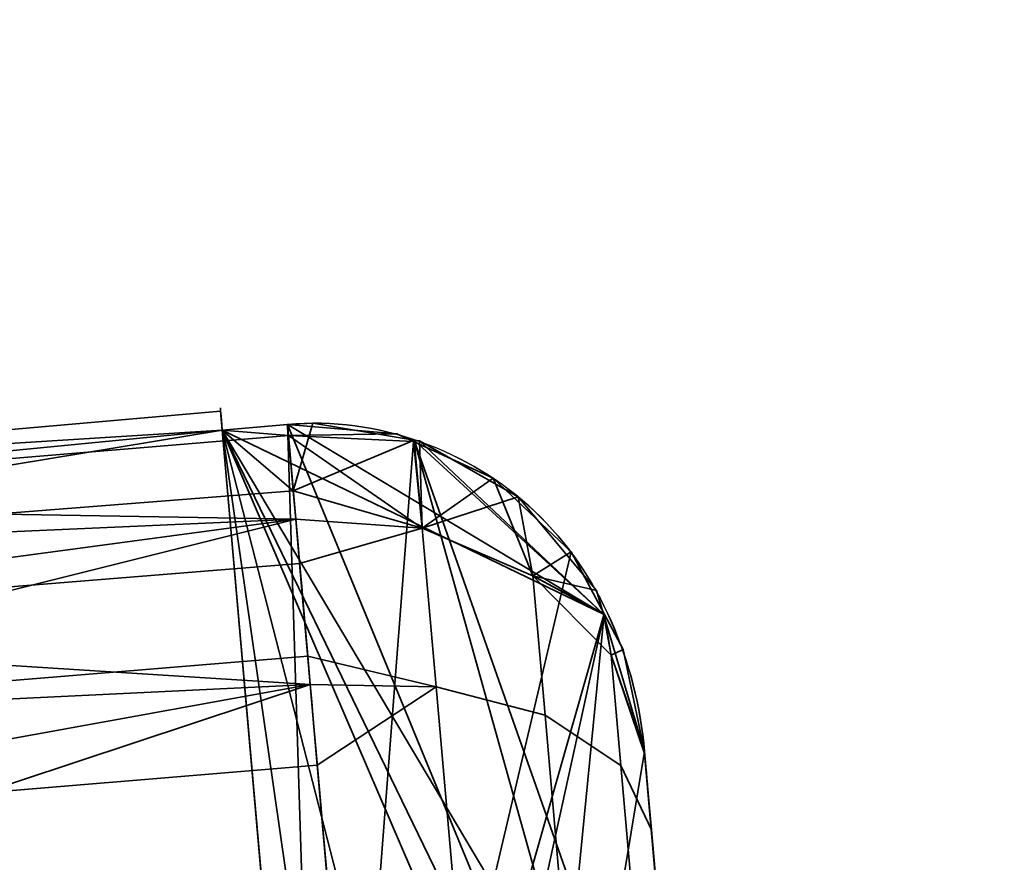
# Model space of a CAD drawing. Header units: millimetres. Extents: x -603 to 3703, y -115 to 193.
# Tile 352 of 656: x 416.52 to 424.05, y -16.01 to -9.57. Entities that reach past the tile are written whole.
import ezdxf

# ---------------------------------------------------------------- set-up
doc = ezdxf.new("R2010")
doc.units = ezdxf.units.MM
doc.layers.add('151', color=7, linetype='Continuous', true_color=0xffffff)

# ---------------------------------------------------------------- blocks, each defined once
blk = doc.blocks.new('UG_SURFACE_001')
at = {"layer": '151', "color": 252, "linetype": 'Continuous', "lineweight": 35}
for points in [[(603, -18, 2212.25), (603, 174.4, 2212.25), (-603, 174.4, 2212.25), (-603, -18, 2212.25)], [(-453, -18, 2062.2499), (-453, 174.4, 2062.2499), (453, 174.4, 2062.2499), (453, -18, 2062.2499)]]:
    blk.add_3dface(points, dxfattribs=at)
blk = doc.blocks.new('UG_SURFACE_180')
at = {"layer": '151', "color": 35, "linetype": 'Continuous', "lineweight": 35}
for points in [[(412.1833, -13.0793, 140.5139), (418.0608, -12.5651, 140.5139), (418.0735, -12.7102, 139.75)], [(418.0735, -12.7102, 142.25), (418.0608, -12.5651, 140.5139), (412.1833, -13.0793, 140.5139)], [(412.1833, -13.0793, 1871.514), (418.0608, -12.5651, 1871.514), (418.0735, -12.7102, 1870.75)], [(418.0735, -12.7102, 1873.25), (418.0608, -12.5651, 1871.514), (412.1833, -13.0793, 1871.514)], [(412.1833, -13.0793, 1294.5139), (418.0608, -12.5651, 1294.5139), (418.0735, -12.7102, 1293.75)], [(418.0735, -12.7102, 1296.25), (418.0608, -12.5651, 1294.5139), (412.1833, -13.0793, 1294.5139)], [(412.1833, -13.0793, 717.5139), (418.0608, -12.5651, 717.5139), (418.0735, -12.7102, 716.75)], [(418.0735, -12.7102, 719.25), (418.0608, -12.5651, 717.5139), (412.1833, -13.0793, 717.5139)], [(418.0608, -12.5651, 140.5139), (418.0735, -12.7102, 142.25), (418.8542, -21.6338, 142.25), (418.8669, -21.779, 140.5139)], [(418.8669, -21.779, 140.5139), (418.8542, -21.6338, 139.75), (418.0735, -12.7102, 139.75), (418.0608, -12.5651, 140.5139)], [(418.0608, -12.5651, 1871.514), (418.0735, -12.7102, 1873.25), (418.8542, -21.6338, 1873.25), (418.8669, -21.779, 1871.514)], [(418.8669, -21.779, 1871.514), (418.8542, -21.6338, 1870.75), (418.0735, -12.7102, 1870.75), (418.0608, -12.5651, 1871.514)], [(418.0608, -12.5651, 1294.5139), (418.0735, -12.7102, 1296.25), (418.8542, -21.6338, 1296.25), (418.8669, -21.779, 1294.5139)], [(418.8669, -21.779, 1294.5139), (418.8542, -21.6338, 1293.75), (418.0735, -12.7102, 1293.75), (418.0608, -12.5651, 1294.5139)], [(418.0608, -12.5651, 717.5139), (418.0735, -12.7102, 719.25), (418.8542, -21.6338, 719.25), (418.8669, -21.779, 717.5139)], [(418.8669, -21.779, 717.5139), (418.8542, -21.6338, 716.75), (418.0735, -12.7102, 716.75), (418.0608, -12.5651, 717.5139)], [(412.1833, -13.0793, 140.5139), (412.2009, -13.2807, 142.4369), (418.0735, -12.7102, 142.25)], [(418.0735, -12.7102, 139.75), (412.2353, -13.6745, 138.675), (412.1833, -13.0793, 140.5139)], [(412.1833, -13.0793, 1871.514), (412.2009, -13.2807, 1873.4369), (418.0735, -12.7102, 1873.25)], [(418.0735, -12.7102, 1870.75), (412.2353, -13.6745, 1869.675), (412.1833, -13.0793, 1871.514)], [(412.1833, -13.0793, 1294.5139), (412.2009, -13.2807, 1296.4369), (418.0735, -12.7102, 1296.25)], [(418.0735, -12.7102, 1293.75), (412.2353, -13.6745, 1292.675), (412.1833, -13.0793, 1294.5139)], [(412.1833, -13.0793, 717.5139), (412.2009, -13.2807, 719.4369), (418.0735, -12.7102, 719.25)], [(418.0735, -12.7102, 716.75), (412.2353, -13.6745, 715.675), (412.1833, -13.0793, 717.5139)], [(418.0735, -12.7102, 142.25), (412.2009, -13.2807, 142.4369), (418.5789, -12.7506, 142.4234)], [(418.0735, -12.7102, 1873.25), (412.2009, -13.2807, 1873.4369), (418.5789, -12.7506, 1873.4235)], [(418.0735, -12.7102, 1296.25), (412.2009, -13.2807, 1296.4369), (418.5789, -12.7506, 1296.4234)], [(418.0735, -12.7102, 719.25), (412.2009, -13.2807, 719.4369), (418.5789, -12.7506, 719.4234)], [(418.6159, -13.1734, 138.7026), (412.2353, -13.6745, 138.675), (418.0735, -12.7102, 139.75)], [(418.6159, -13.1734, 1869.7026), (412.2353, -13.6745, 1869.675), (418.0735, -12.7102, 1870.75)], [(418.6159, -13.1734, 1292.7027), (412.2353, -13.6745, 1292.675), (418.0735, -12.7102, 1293.75)], [(418.6159, -13.1734, 715.7026), (412.2353, -13.6745, 715.675), (418.0735, -12.7102, 716.75)], [(418.5789, -12.7506, 142.4234), (418.5716, -12.6666, 142.25), (418.0735, -12.7102, 142.25)], [(418.0735, -12.7102, 139.75), (418.5716, -12.6666, 139.75), (418.6159, -13.1734, 138.7026)], [(418.5716, -12.6666, 139.75), (418.0735, -12.7102, 139.75), (421.4839, -19.7427, 139.75)], [(418.8542, -21.6338, 142.25), (418.0735, -12.7102, 142.25), (418.5716, -12.6666, 142.25)], [(418.5789, -12.7506, 1873.4235), (418.5716, -12.6666, 1873.25), (418.0735, -12.7102, 1873.25)], [(418.0735, -12.7102, 1870.75), (418.5716, -12.6666, 1870.75), (418.6159, -13.1734, 1869.7026)], [(418.5716, -12.6666, 1870.75), (418.0735, -12.7102, 1870.75), (420.9869, -14.1183, 1870.75)], [(418.8542, -21.6338, 1873.25), (418.0735, -12.7102, 1873.25), (418.5716, -12.6666, 1873.25)], [(418.5789, -12.7506, 1296.4234), (418.5716, -12.6666, 1296.25), (418.0735, -12.7102, 1296.25)], [(418.0735, -12.7102, 1293.75), (418.5716, -12.6666, 1293.75), (418.6159, -13.1734, 1292.7027)], [(418.5716, -12.6666, 1293.75), (418.0735, -12.7102, 1293.75), (420.9869, -14.1183, 1293.75)], [(418.8542, -21.6338, 1296.25), (418.0735, -12.7102, 1296.25), (418.5716, -12.6666, 1296.25)], [(418.5789, -12.7506, 719.4234), (418.5716, -12.6666, 719.25), (418.0735, -12.7102, 719.25)], [(418.0735, -12.7102, 716.75), (418.5716, -12.6666, 716.75), (418.6159, -13.1734, 715.7026)], [(418.5716, -12.6666, 716.75), (418.0735, -12.7102, 716.75), (420.9869, -14.1183, 716.75)], [(418.8542, -21.6338, 719.25), (418.0735, -12.7102, 719.25), (418.5716, -12.6666, 719.25)], [(418.0735, -12.7102, 139.75), (420.2779, -21.2932, 139.75), (420.829, -20.9134, 139.75), (421.3169, -20.254, 139.75)], [(418.0735, -12.7102, 139.75), (418.8542, -21.6338, 139.75), (419.3523, -21.5902, 139.75)], [(419.3523, -21.5902, 139.75), (420.162, -21.3731, 139.75), (420.2779, -21.2932, 139.75), (418.0735, -12.7102, 139.75)], [(421.3169, -20.254, 139.75), (421.4839, -19.7427, 139.75), (418.0735, -12.7102, 139.75)], [(418.0735, -12.7102, 1870.75), (421.4839, -19.7427, 1870.75), (421.5796, -19.4497, 1870.75), (421.6049, -18.6532, 1870.75)], [(418.0735, -12.7102, 1870.75), (420.2779, -21.2932, 1870.75), (420.829, -20.9134, 1870.75), (421.3169, -20.254, 1870.75)], [(421.3169, -20.254, 1870.75), (421.4839, -19.7427, 1870.75), (418.0735, -12.7102, 1870.75)], [(418.0735, -12.7102, 1870.75), (418.8542, -21.6338, 1870.75), (419.3523, -21.5902, 1870.75)], [(419.3523, -21.5902, 1870.75), (420.162, -21.3731, 1870.75), (420.2779, -21.2932, 1870.75), (418.0735, -12.7102, 1870.75)], [(421.6049, -18.6532, 1870.75), (421.3, -15.1679, 1870.75), (420.9869, -14.1183, 1870.75), (418.0735, -12.7102, 1870.75)], [(418.0735, -12.7102, 1293.75), (421.4839, -19.7427, 1293.75), (421.5796, -19.4497, 1293.75), (421.6049, -18.6532, 1293.75)], [(418.0735, -12.7102, 1293.75), (420.2779, -21.2932, 1293.75), (420.829, -20.9134, 1293.75), (421.3169, -20.254, 1293.75)], [(421.3169, -20.254, 1293.75), (421.4839, -19.7427, 1293.75), (418.0735, -12.7102, 1293.75)], [(418.0735, -12.7102, 1293.75), (418.8542, -21.6338, 1293.75), (419.3523, -21.5902, 1293.75)], [(419.3523, -21.5902, 1293.75), (420.162, -21.3731, 1293.75), (420.2779, -21.2932, 1293.75), (418.0735, -12.7102, 1293.75)], [(421.6049, -18.6532, 1293.75), (421.3, -15.1679, 1293.75), (420.9869, -14.1183, 1293.75), (418.0735, -12.7102, 1293.75)], [(418.0735, -12.7102, 716.75), (421.4839, -19.7427, 716.75), (421.5796, -19.4497, 716.75), (421.6049, -18.6532, 716.75)], [(418.0735, -12.7102, 716.75), (420.2779, -21.2932, 716.75), (420.829, -20.9134, 716.75), (421.3169, -20.254, 716.75)], [(418.0735, -12.7102, 716.75), (418.8542, -21.6338, 716.75), (419.3523, -21.5902, 716.75)], [(421.6049, -18.6532, 716.75), (421.3, -15.1679, 716.75), (420.9869, -14.1183, 716.75), (418.0735, -12.7102, 716.75)], [(419.3523, -21.5902, 716.75), (420.162, -21.3731, 716.75), (420.2779, -21.2932, 716.75), (418.0735, -12.7102, 716.75)], [(421.3169, -20.254, 716.75), (421.4839, -19.7427, 716.75), (418.0735, -12.7102, 716.75)], [(421.4839, -19.7427, 139.75), (419.5409, -12.7869, 139.75), (418.7651, -12.6575, 139.75), (418.5716, -12.6666, 139.75)], [(418.6159, -13.1734, 138.7026), (418.5716, -12.6666, 139.75), (418.7651, -12.6575, 139.75)], [(420.9869, -14.1183, 1870.75), (419.5409, -12.7869, 1870.75), (418.7651, -12.6575, 1870.75), (418.5716, -12.6666, 1870.75)], [(418.6159, -13.1734, 1869.7026), (418.5716, -12.6666, 1870.75), (418.7651, -12.6575, 1870.75)], [(420.9869, -14.1183, 1293.75), (419.5409, -12.7869, 1293.75), (418.7651, -12.6575, 1293.75), (418.5716, -12.6666, 1293.75)], [(418.6159, -13.1734, 1292.7027), (418.5716, -12.6666, 1293.75), (418.7651, -12.6575, 1293.75)], [(420.9869, -14.1183, 716.75), (419.5409, -12.7869, 716.75), (418.7651, -12.6575, 716.75), (418.5716, -12.6666, 716.75)], [(418.6159, -13.1734, 715.7026), (418.5716, -12.6666, 716.75), (418.7651, -12.6575, 716.75)], [(418.5716, -12.6666, 142.25), (419.4067, -12.7399, 142.25), (419.5347, -12.7984, 142.25), (418.8542, -21.6338, 142.25)], [(419.4067, -12.7399, 142.25), (418.5716, -12.6666, 142.25), (418.5789, -12.7506, 142.4234)], [(418.5716, -12.6666, 1873.25), (419.4067, -12.7399, 1873.25), (419.5347, -12.7984, 1873.25), (418.8542, -21.6338, 1873.25)], [(419.4067, -12.7399, 1873.25), (418.5716, -12.6666, 1873.25), (418.5789, -12.7506, 1873.4235)], [(418.5716, -12.6666, 1296.25), (419.4067, -12.7399, 1296.25), (419.5347, -12.7984, 1296.25), (418.8542, -21.6338, 1296.25)], [(419.4067, -12.7399, 1296.25), (418.5716, -12.6666, 1296.25), (418.5789, -12.7506, 1296.4234)], [(418.5716, -12.6666, 719.25), (419.4067, -12.7399, 719.25), (419.5347, -12.7984, 719.25), (418.8542, -21.6338, 719.25)], [(419.4067, -12.7399, 719.25), (418.5716, -12.6666, 719.25), (418.5789, -12.7506, 719.4234)], [(418.6159, -13.1734, 138.7026), (418.7651, -12.6575, 139.75), (419.5409, -12.7869, 139.75)], [(418.6159, -13.1734, 1869.7026), (418.7651, -12.6575, 1870.75), (419.5409, -12.7869, 1870.75)], [(418.6159, -13.1734, 1292.7027), (418.7651, -12.6575, 1293.75), (419.5409, -12.7869, 1293.75)], [(418.6159, -13.1734, 715.7026), (418.7651, -12.6575, 716.75), (419.5409, -12.7869, 716.75)], [(418.635, -13.3911, 143.7473), (418.5789, -12.7506, 142.4234), (412.2009, -13.2807, 142.4369)], [(418.635, -13.3911, 1874.7473), (418.5789, -12.7506, 1873.4235), (412.2009, -13.2807, 1873.4369)], [(418.635, -13.3911, 1297.7473), (418.5789, -12.7506, 1296.4234), (412.2009, -13.2807, 1296.4369)], [(418.635, -13.3911, 720.7473), (418.5789, -12.7506, 719.4234), (412.2009, -13.2807, 719.4369)], [(418.5789, -12.7506, 142.4234), (419.5347, -12.7984, 142.25), (419.4067, -12.7399, 142.25)], [(418.5789, -12.7506, 1873.4235), (419.5347, -12.7984, 1873.25), (419.4067, -12.7399, 1873.25)], [(418.5789, -12.7506, 1296.4234), (419.5347, -12.7984, 1296.25), (419.4067, -12.7399, 1296.25)], [(418.5789, -12.7506, 719.4234), (419.5347, -12.7984, 719.25), (419.4067, -12.7399, 719.25)], [(419.6014, -13.4606, 143.6349), (419.5347, -12.7984, 142.25), (418.5789, -12.7506, 142.4234)], [(418.5789, -12.7506, 142.4234), (418.635, -13.3911, 143.7473), (419.6014, -13.4606, 143.6349)], [(419.6014, -13.4606, 1874.6349), (419.5347, -12.7984, 1873.25), (418.5789, -12.7506, 1873.4235)], [(418.5789, -12.7506, 1873.4235), (418.635, -13.3911, 1874.7473), (419.6014, -13.4606, 1874.6349)], [(419.6014, -13.4606, 1297.6348), (419.5347, -12.7984, 1296.25), (418.5789, -12.7506, 1296.4234)], [(418.5789, -12.7506, 1296.4234), (418.635, -13.3911, 1297.7473), (419.6014, -13.4606, 1297.6348)], [(419.6014, -13.4606, 720.6349), (419.5347, -12.7984, 719.25), (418.5789, -12.7506, 719.4234)], [(418.5789, -12.7506, 719.4234), (418.635, -13.3911, 720.7473), (419.6014, -13.4606, 720.6349)], [(419.5409, -12.7869, 139.75), (419.6014, -13.4606, 138.3651), (418.6159, -13.1734, 138.7026)], [(419.5409, -12.7869, 1870.75), (419.6014, -13.4606, 1869.3651), (418.6159, -13.1734, 1869.7026)], [(419.5409, -12.7869, 1293.75), (419.6014, -13.4606, 1292.3651), (418.6159, -13.1734, 1292.7027)], [(419.5409, -12.7869, 716.75), (419.6014, -13.4606, 715.3651), (418.6159, -13.1734, 715.7026)], [(419.5409, -12.7869, 139.75), (421.4839, -19.7427, 139.75), (421.5796, -19.4497, 139.75), (421.6049, -18.6532, 139.75)], [(421.6049, -18.6532, 139.75), (421.3, -15.1679, 139.75), (420.9869, -14.1183, 139.75), (419.5409, -12.7869, 139.75)], [(419.5803, -12.7935, 139.75), (419.5409, -12.7869, 139.75), (420.9869, -14.1183, 139.75)], [(419.6014, -13.4606, 138.3651), (419.5409, -12.7869, 139.75), (419.5803, -12.7935, 139.75)], [(419.5803, -12.7935, 1870.75), (419.5409, -12.7869, 1870.75), (420.9869, -14.1183, 1870.75)], [(419.6014, -13.4606, 1869.3651), (419.5409, -12.7869, 1870.75), (419.5803, -12.7935, 1870.75)], [(419.5803, -12.7935, 1293.75), (419.5409, -12.7869, 1293.75), (420.9869, -14.1183, 1293.75)], [(419.6014, -13.4606, 1292.3651), (419.5409, -12.7869, 1293.75), (419.5803, -12.7935, 1293.75)], [(419.5803, -12.7935, 716.75), (419.5409, -12.7869, 716.75), (420.9869, -14.1183, 716.75)], [(419.6014, -13.4606, 715.3651), (419.5409, -12.7869, 716.75), (419.5803, -12.7935, 716.75)], [(418.8542, -21.6338, 142.25), (419.5347, -12.7984, 142.25), (420.1434, -13.0768, 142.25), (420.7384, -13.6414, 142.25)], [(418.8542, -21.6338, 1873.25), (419.5347, -12.7984, 1873.25), (420.1434, -13.0768, 1873.25), (420.7384, -13.6414, 1873.25)], [(418.8542, -21.6338, 1296.25), (419.5347, -12.7984, 1296.25), (420.1434, -13.0768, 1296.25), (420.7384, -13.6414, 1296.25)], [(418.8542, -21.6338, 719.25), (419.5347, -12.7984, 719.25), (420.1434, -13.0768, 719.25), (420.7384, -13.6414, 719.25)], [(420.1434, -13.0768, 142.25), (419.5347, -12.7984, 142.25), (419.6014, -13.4606, 143.6349)], [(420.1434, -13.0768, 1873.25), (419.5347, -12.7984, 1873.25), (419.6014, -13.4606, 1874.6349)], [(420.1434, -13.0768, 1296.25), (419.5347, -12.7984, 1296.25), (419.6014, -13.4606, 1297.6348)], [(420.1434, -13.0768, 719.25), (419.5347, -12.7984, 719.25), (419.6014, -13.4606, 720.6349)], [(420.9869, -14.1183, 139.75), (420.9327, -13.9368, 139.75), (420.334, -13.2195, 139.75), (419.5803, -12.7935, 139.75)], [(419.6014, -13.4606, 138.3651), (419.5803, -12.7935, 139.75), (420.334, -13.2195, 139.75)], [(420.9869, -14.1183, 1870.75), (420.9327, -13.9368, 1870.75), (420.334, -13.2195, 1870.75), (419.5803, -12.7935, 1870.75)], [(419.6014, -13.4606, 1869.3651), (419.5803, -12.7935, 1870.75), (420.334, -13.2195, 1870.75)], [(420.9869, -14.1183, 1293.75), (420.9327, -13.9368, 1293.75), (420.334, -13.2195, 1293.75), (419.5803, -12.7935, 1293.75)], [(419.6014, -13.4606, 1292.3651), (419.5803, -12.7935, 1293.75), (420.334, -13.2195, 1293.75)], [(420.9869, -14.1183, 716.75), (420.9327, -13.9368, 716.75), (420.334, -13.2195, 716.75), (419.5803, -12.7935, 716.75)], [(419.6014, -13.4606, 715.3651), (419.5803, -12.7935, 716.75), (420.334, -13.2195, 716.75)], [(419.6014, -13.4606, 143.6349), (420.4475, -13.8255, 143.3147), (420.1434, -13.0768, 142.25)], [(419.6014, -13.4606, 1874.6349), (420.4475, -13.8255, 1874.3147), (420.1434, -13.0768, 1873.25)], [(419.6014, -13.4606, 1297.6348), (420.4475, -13.8255, 1297.3146), (420.1434, -13.0768, 1296.25)], [(419.6014, -13.4606, 720.6349), (420.4475, -13.8255, 720.3147), (420.1434, -13.0768, 719.25)], [(420.7384, -13.6414, 142.25), (420.1434, -13.0768, 142.25), (420.4475, -13.8255, 143.3147)], [(420.7384, -13.6414, 1873.25), (420.1434, -13.0768, 1873.25), (420.4475, -13.8255, 1874.3147)], [(420.7384, -13.6414, 1296.25), (420.1434, -13.0768, 1296.25), (420.4475, -13.8255, 1297.3146)], [(420.7384, -13.6414, 719.25), (420.1434, -13.0768, 719.25), (420.4475, -13.8255, 720.3147)], [(412.2353, -13.6745, 138.675), (418.6159, -13.1734, 138.7026), (418.635, -13.3911, 138.2527)], [(412.2353, -13.6745, 1869.675), (418.6159, -13.1734, 1869.7026), (418.635, -13.3911, 1869.2527)], [(412.2353, -13.6745, 1292.675), (418.6159, -13.1734, 1292.7027), (418.635, -13.3911, 1292.2527)], [(412.2353, -13.6745, 715.675), (418.6159, -13.1734, 715.7026), (418.635, -13.3911, 715.2527)], [(419.6014, -13.4606, 138.3651), (418.635, -13.3911, 138.2527), (418.6159, -13.1734, 138.7026)], [(419.6014, -13.4606, 1869.3651), (418.635, -13.3911, 1869.2527), (418.6159, -13.1734, 1869.7026)], [(419.6014, -13.4606, 1292.3651), (418.635, -13.3911, 1292.2527), (418.6159, -13.1734, 1292.7027)], [(419.6014, -13.4606, 715.3651), (418.635, -13.3911, 715.2527), (418.6159, -13.1734, 715.7026)], [(420.334, -13.2195, 139.75), (420.4475, -13.8255, 138.6853), (419.6014, -13.4606, 138.3651)], [(420.334, -13.2195, 1870.75), (420.4475, -13.8255, 1869.6853), (419.6014, -13.4606, 1869.3651)], [(420.334, -13.2195, 1293.75), (420.4475, -13.8255, 1292.6853), (419.6014, -13.4606, 1292.3651)], [(420.334, -13.2195, 716.75), (420.4475, -13.8255, 715.6853), (419.6014, -13.4606, 715.3651)], [(420.4475, -13.8255, 138.6853), (420.334, -13.2195, 139.75), (420.9327, -13.9368, 139.75)], [(420.4475, -13.8255, 1869.6853), (420.334, -13.2195, 1870.75), (420.9327, -13.9368, 1870.75)], [(420.4475, -13.8255, 1292.6853), (420.334, -13.2195, 1293.75), (420.9327, -13.9368, 1293.75)], [(420.4475, -13.8255, 715.6853), (420.334, -13.2195, 716.75), (420.9327, -13.9368, 716.75)], [(412.2009, -13.2807, 142.4369), (412.2851, -14.2438, 144.1115), (418.635, -13.3911, 143.7473)], [(412.2009, -13.2807, 1873.4369), (412.2851, -14.2438, 1875.1115), (418.635, -13.3911, 1874.7473)], [(412.2009, -13.2807, 1296.4369), (412.2851, -14.2438, 1298.1114), (418.635, -13.3911, 1297.7473)], [(412.2009, -13.2807, 719.4369), (412.2851, -14.2438, 721.1115), (418.635, -13.3911, 720.7473)], [(412.3481, -14.9634, 137.2381), (412.2353, -13.6745, 138.675), (418.635, -13.3911, 138.2527)], [(412.3481, -14.9634, 1868.2381), (412.2353, -13.6745, 1869.675), (418.635, -13.3911, 1869.2527)], [(412.3481, -14.9634, 1291.2381), (412.2353, -13.6745, 1292.675), (418.635, -13.3911, 1292.2527)], [(412.3481, -14.9634, 714.238), (412.2353, -13.6745, 715.675), (418.635, -13.3911, 715.2527)], [(412.2851, -14.2438, 144.1115), (418.6646, -13.7296, 144.0645), (418.635, -13.3911, 143.7473)], [(412.2851, -14.2438, 1875.1115), (418.6646, -13.7296, 1875.0645), (418.635, -13.3911, 1874.7473)], [(412.2851, -14.2438, 1298.1114), (418.6646, -13.7296, 1298.0645), (418.635, -13.3911, 1297.7473)], [(412.2851, -14.2438, 721.1115), (418.6646, -13.7296, 721.0645), (418.635, -13.3911, 720.7473)], [(418.635, -13.3911, 138.2527), (418.7265, -14.4374, 137.2723), (412.3481, -14.9634, 137.2381)], [(418.635, -13.3911, 1869.2527), (418.7265, -14.4374, 1868.2723), (412.3481, -14.9634, 1868.2381)], [(418.635, -13.3911, 1292.2527), (418.7265, -14.4374, 1291.2723), (412.3481, -14.9634, 1291.2381)], [(418.635, -13.3911, 715.2527), (418.7265, -14.4374, 714.2723), (412.3481, -14.9634, 714.238)], [(418.7265, -14.4374, 137.2723), (418.635, -13.3911, 138.2527), (419.6014, -13.4606, 138.3651), (419.7075, -14.673, 137.2292)], [(419.6014, -13.4606, 143.6349), (418.635, -13.3911, 143.7473), (418.6646, -13.7296, 144.0645)], [(418.7265, -14.4374, 1868.2723), (418.635, -13.3911, 1869.2527), (419.6014, -13.4606, 1869.3651), (419.7075, -14.673, 1868.2292)], [(419.6014, -13.4606, 1874.6349), (418.635, -13.3911, 1874.7473), (418.6646, -13.7296, 1875.0645)], [(418.7265, -14.4374, 1291.2723), (418.635, -13.3911, 1292.2527), (419.6014, -13.4606, 1292.3651), (419.7075, -14.673, 1291.2291)], [(419.6014, -13.4606, 1297.6348), (418.635, -13.3911, 1297.7473), (418.6646, -13.7296, 1298.0645)], [(418.7265, -14.4374, 714.2723), (418.635, -13.3911, 715.2527), (419.6014, -13.4606, 715.3651), (419.7075, -14.673, 714.2292)], [(419.6014, -13.4606, 720.6349), (418.635, -13.3911, 720.7473), (418.6646, -13.7296, 721.0645)], [(418.6646, -13.7296, 144.0645), (418.7455, -14.6551, 144.9317), (419.7075, -14.673, 144.7708), (419.6014, -13.4606, 143.6349)], [(418.6646, -13.7296, 1875.0645), (418.7455, -14.6551, 1875.9317), (419.7075, -14.673, 1875.7708), (419.6014, -13.4606, 1874.6349)], [(418.6646, -13.7296, 1298.0645), (418.7455, -14.6551, 1298.9317), (419.7075, -14.673, 1298.7708), (419.6014, -13.4606, 1297.6348)], [(418.6646, -13.7296, 721.0645), (418.7455, -14.6551, 721.9317), (419.7075, -14.673, 721.7708), (419.6014, -13.4606, 720.6349)], [(419.7075, -14.673, 137.2292), (419.6014, -13.4606, 138.3651), (420.4475, -13.8255, 138.6853), (420.5407, -14.8905, 137.6874)], [(419.6014, -13.4606, 143.6349), (419.7075, -14.673, 144.7708), (420.5407, -14.8905, 144.3126), (420.4475, -13.8255, 143.3147)], [(419.7075, -14.673, 1868.2292), (419.6014, -13.4606, 1869.3651), (420.4475, -13.8255, 1869.6853), (420.5407, -14.8905, 1868.6874)], [(419.6014, -13.4606, 1874.6349), (419.7075, -14.673, 1875.7708), (420.5407, -14.8905, 1875.3126), (420.4475, -13.8255, 1874.3147)], [(419.7075, -14.673, 1291.2291), (419.6014, -13.4606, 1292.3651), (420.4475, -13.8255, 1292.6853), (420.5407, -14.8905, 1291.6874)], [(419.6014, -13.4606, 1297.6348), (419.7075, -14.673, 1298.7708), (420.5407, -14.8905, 1298.3125), (420.4475, -13.8255, 1297.3146)], [(419.7075, -14.673, 714.2292), (419.6014, -13.4606, 715.3651), (420.4475, -13.8255, 715.6853), (420.5407, -14.8905, 714.6874)], [(419.6014, -13.4606, 720.6349), (419.7075, -14.673, 721.7708), (420.5407, -14.8905, 721.3126), (420.4475, -13.8255, 720.3147)], [(420.7384, -13.6414, 142.25), (420.9916, -14.116, 142.25), (418.8542, -21.6338, 142.25)], [(420.7384, -13.6414, 1873.25), (420.9916, -14.116, 1873.25), (418.8542, -21.6338, 1873.25)], [(420.7384, -13.6414, 1296.25), (420.9916, -14.116, 1296.25), (418.8542, -21.6338, 1296.25)], [(420.7384, -13.6414, 719.25), (420.9916, -14.116, 719.25), (418.8542, -21.6338, 719.25)], [(420.9916, -14.116, 142.25), (420.7384, -13.6414, 142.25), (420.4475, -13.8255, 143.3147)], [(420.9916, -14.116, 1873.25), (420.7384, -13.6414, 1873.25), (420.4475, -13.8255, 1874.3147)], [(420.9916, -14.116, 1296.25), (420.7384, -13.6414, 1296.25), (420.4475, -13.8255, 1297.3146)], [(420.9916, -14.116, 719.25), (420.7384, -13.6414, 719.25), (420.4475, -13.8255, 720.3147)], [(418.7455, -14.6551, 144.9317), (418.6646, -13.7296, 144.0645), (412.2851, -14.2438, 144.1115)], [(418.7455, -14.6551, 1875.9317), (418.6646, -13.7296, 1875.0645), (412.2851, -14.2438, 1875.1115)], [(418.7455, -14.6551, 1298.9317), (418.6646, -13.7296, 1298.0645), (412.2851, -14.2438, 1298.1114)], [(418.7455, -14.6551, 721.9317), (418.6646, -13.7296, 721.0645), (412.2851, -14.2438, 721.1115)], [(420.4475, -13.8255, 138.6853), (420.9327, -13.9368, 139.75), (420.9869, -14.1183, 139.75)], [(420.9869, -14.1183, 139.75), (421.0444, -14.4302, 139.1645), (420.4475, -13.8255, 138.6853)], [(420.5407, -14.8905, 137.6874), (420.4475, -13.8255, 138.6853), (421.0444, -14.4302, 139.1645), (421.1183, -15.2747, 138.3732)], [(420.4475, -13.8255, 143.3147), (421.0444, -14.4302, 142.8355), (420.9916, -14.116, 142.25)], [(420.4475, -13.8255, 143.3147), (420.5407, -14.8905, 144.3126), (421.1183, -15.2747, 143.6268), (421.0444, -14.4302, 142.8355)], [(420.4475, -13.8255, 1869.6853), (420.9327, -13.9368, 1870.75), (420.9869, -14.1183, 1870.75)], [(420.9869, -14.1183, 1870.75), (421.0444, -14.4302, 1870.1645), (420.4475, -13.8255, 1869.6853)], [(420.5407, -14.8905, 1868.6874), (420.4475, -13.8255, 1869.6853), (421.0444, -14.4302, 1870.1645), (421.1183, -15.2747, 1869.3732)], [(420.4475, -13.8255, 1874.3147), (421.0444, -14.4302, 1873.8354), (420.9916, -14.116, 1873.25)], [(420.4475, -13.8255, 1874.3147), (420.5407, -14.8905, 1875.3126), (421.1183, -15.2747, 1874.6269), (421.0444, -14.4302, 1873.8354)], [(420.4475, -13.8255, 1292.6853), (420.9327, -13.9368, 1293.75), (420.9869, -14.1183, 1293.75)], [(420.9869, -14.1183, 1293.75), (421.0444, -14.4302, 1293.1645), (420.4475, -13.8255, 1292.6853)], [(420.5407, -14.8905, 1291.6874), (420.4475, -13.8255, 1292.6853), (421.0444, -14.4302, 1293.1645), (421.1183, -15.2747, 1292.3732)], [(420.4475, -13.8255, 1297.3146), (421.0444, -14.4302, 1296.8355), (420.9916, -14.116, 1296.25)], [(420.4475, -13.8255, 1297.3146), (420.5407, -14.8905, 1298.3125), (421.1183, -15.2747, 1297.6269), (421.0444, -14.4302, 1296.8355)], [(420.4475, -13.8255, 715.6853), (420.9327, -13.9368, 716.75), (420.9869, -14.1183, 716.75)], [(420.9869, -14.1183, 716.75), (421.0444, -14.4302, 716.1645), (420.4475, -13.8255, 715.6853)], [(420.5407, -14.8905, 714.6874), (420.4475, -13.8255, 715.6853), (421.0444, -14.4302, 716.1645), (421.1183, -15.2747, 715.3732)], [(420.4475, -13.8255, 720.3147), (421.0444, -14.4302, 719.8355), (420.9916, -14.116, 719.25)], [(420.4475, -13.8255, 720.3147), (420.5407, -14.8905, 721.3126), (421.1183, -15.2747, 720.6268), (421.0444, -14.4302, 719.8355)], [(419.3523, -21.5902, 142.25), (418.8542, -21.6338, 142.25), (420.9916, -14.116, 142.25)], [(419.3523, -21.5902, 1873.25), (418.8542, -21.6338, 1873.25), (420.9916, -14.116, 1873.25)], [(419.3523, -21.5902, 1296.25), (418.8542, -21.6338, 1296.25), (420.9916, -14.116, 1296.25)], [(419.3523, -21.5902, 719.25), (418.8542, -21.6338, 719.25), (420.9916, -14.116, 719.25)], [(420.9916, -14.116, 142.25), (420.2861, -21.3034, 142.25), (419.5444, -21.5656, 142.25), (419.3523, -21.5902, 142.25)], [(420.9916, -14.116, 1873.25), (420.2861, -21.3034, 1873.25), (419.5444, -21.5656, 1873.25), (419.3523, -21.5902, 1873.25)], [(420.9916, -14.116, 1296.25), (420.2861, -21.3034, 1296.25), (419.5444, -21.5656, 1296.25), (419.3523, -21.5902, 1296.25)], [(420.9916, -14.116, 719.25), (420.2861, -21.3034, 719.25), (419.5444, -21.5656, 719.25), (419.3523, -21.5902, 719.25)], [(420.2861, -21.3034, 142.25), (420.9916, -14.116, 142.25), (421.1367, -14.3879, 142.25), (421.3, -15.1679, 142.25)], [(420.2861, -21.3034, 1873.25), (420.9916, -14.116, 1873.25), (421.1367, -14.3879, 1873.25), (421.3, -15.1679, 1873.25)], [(420.2861, -21.3034, 1296.25), (420.9916, -14.116, 1296.25), (421.1367, -14.3879, 1296.25), (421.3, -15.1679, 1296.25)], [(420.2861, -21.3034, 719.25), (420.9916, -14.116, 719.25), (421.1367, -14.3879, 719.25), (421.3, -15.1679, 719.25)], [(421.0444, -14.4302, 139.1645), (420.9869, -14.1183, 139.75), (421.3, -15.1679, 139.75)], [(421.0444, -14.4302, 1870.1645), (420.9869, -14.1183, 1870.75), (421.3, -15.1679, 1870.75)], [(421.0444, -14.4302, 1293.1645), (420.9869, -14.1183, 1293.75), (421.3, -15.1679, 1293.75)], [(421.0444, -14.4302, 716.1645), (420.9869, -14.1183, 716.75), (421.3, -15.1679, 716.75)], [(421.1367, -14.3879, 142.25), (420.9916, -14.116, 142.25), (421.0444, -14.4302, 142.8355)], [(421.1367, -14.3879, 1873.25), (420.9916, -14.116, 1873.25), (421.0444, -14.4302, 1873.8354)], [(421.1367, -14.3879, 1296.25), (420.9916, -14.116, 1296.25), (421.0444, -14.4302, 1296.8355)], [(421.1367, -14.3879, 719.25), (420.9916, -14.116, 719.25), (421.0444, -14.4302, 719.8355)], [(412.2851, -14.2438, 144.1115), (412.4215, -15.8021, 145.248), (418.7455, -14.6551, 144.9317)], [(412.2851, -14.2438, 1875.1115), (412.4215, -15.8021, 1876.248), (418.7455, -14.6551, 1875.9317)], [(412.2851, -14.2438, 1298.1114), (412.4215, -15.8021, 1299.248), (418.7455, -14.6551, 1298.9317)], [(412.2851, -14.2438, 721.1115), (412.4215, -15.8021, 722.248), (418.7455, -14.6551, 721.9317)], [(412.3481, -14.9634, 137.2381), (418.7265, -14.4374, 137.2723), (418.7455, -14.6551, 137.0683)], [(412.3481, -14.9634, 1868.2381), (418.7265, -14.4374, 1868.2723), (418.7455, -14.6551, 1868.0682)], [(412.3481, -14.9634, 1291.2381), (418.7265, -14.4374, 1291.2723), (418.7455, -14.6551, 1291.0683)], [(412.3481, -14.9634, 714.238), (418.7265, -14.4374, 714.2723), (418.7455, -14.6551, 714.0683)], [(419.7075, -14.673, 137.2292), (418.7455, -14.6551, 137.0683), (418.7265, -14.4374, 137.2723)], [(419.7075, -14.673, 1868.2292), (418.7455, -14.6551, 1868.0682), (418.7265, -14.4374, 1868.2723)], [(419.7075, -14.673, 1291.2291), (418.7455, -14.6551, 1291.0683), (418.7265, -14.4374, 1291.2723)], [(419.7075, -14.673, 714.2292), (418.7455, -14.6551, 714.0683), (418.7265, -14.4374, 714.2723)], [(421.3, -15.1679, 142.25), (421.1367, -14.3879, 142.25), (421.0444, -14.4302, 142.8355)], [(421.3, -15.1679, 1873.25), (421.1367, -14.3879, 1873.25), (421.0444, -14.4302, 1873.8354)], [(421.3, -15.1679, 1296.25), (421.1367, -14.3879, 1296.25), (421.0444, -14.4302, 1296.8355)], [(421.3, -15.1679, 719.25), (421.1367, -14.3879, 719.25), (421.0444, -14.4302, 719.8355)], [(421.3, -15.1679, 139.75), (421.3012, -15.1825, 139.7297), (421.0444, -14.4302, 139.1645)], [(421.1183, -15.2747, 138.3732), (421.0444, -14.4302, 139.1645), (421.3012, -15.1825, 139.7297), (421.3524, -15.767, 139.1821)], [(421.0444, -14.4302, 142.8355), (421.3012, -15.1825, 142.2703), (421.3, -15.1679, 142.25)], [(421.0444, -14.4302, 142.8355), (421.1183, -15.2747, 143.6268), (421.3524, -15.767, 142.8179), (421.3012, -15.1825, 142.2703)], [(421.3, -15.1679, 1870.75), (421.3012, -15.1825, 1870.7297), (421.0444, -14.4302, 1870.1645)], [(421.1183, -15.2747, 1869.3732), (421.0444, -14.4302, 1870.1645), (421.3012, -15.1825, 1870.7297), (421.3524, -15.767, 1870.1822)], [(421.0444, -14.4302, 1873.8354), (421.3012, -15.1825, 1873.2703), (421.3, -15.1679, 1873.25)], [(421.0444, -14.4302, 1873.8354), (421.1183, -15.2747, 1874.6269), (421.3524, -15.767, 1873.8179), (421.3012, -15.1825, 1873.2703)], [(421.3, -15.1679, 1293.75), (421.3012, -15.1825, 1293.7298), (421.0444, -14.4302, 1293.1645)], [(421.1183, -15.2747, 1292.3732), (421.0444, -14.4302, 1293.1645), (421.3012, -15.1825, 1293.7298), (421.3524, -15.767, 1293.1821)], [(421.0444, -14.4302, 1296.8355), (421.3012, -15.1825, 1296.2703), (421.3, -15.1679, 1296.25)], [(421.0444, -14.4302, 1296.8355), (421.1183, -15.2747, 1297.6269), (421.3524, -15.767, 1296.8179), (421.3012, -15.1825, 1296.2703)], [(421.3, -15.1679, 716.75), (421.3012, -15.1825, 716.7298), (421.0444, -14.4302, 716.1645)], [(421.1183, -15.2747, 715.3732), (421.0444, -14.4302, 716.1645), (421.3012, -15.1825, 716.7298), (421.3524, -15.767, 716.1821)], [(421.0444, -14.4302, 719.8355), (421.3012, -15.1825, 719.2702), (421.3, -15.1679, 719.25)], [(421.0444, -14.4302, 719.8355), (421.1183, -15.2747, 720.6268), (421.3524, -15.767, 719.8179), (421.3012, -15.1825, 719.2702)], [(412.5021, -16.7231, 136.4516), (412.3481, -14.9634, 137.2381), (418.7455, -14.6551, 137.0683)], [(412.5021, -16.7231, 1867.4517), (412.3481, -14.9634, 1868.2381), (418.7455, -14.6551, 1868.0682)], [(412.5021, -16.7231, 1290.4516), (412.3481, -14.9634, 1291.2381), (418.7455, -14.6551, 1291.0683)], [(412.5021, -16.7231, 713.4516), (412.3481, -14.9634, 714.238), (418.7455, -14.6551, 714.0683)], [(412.4215, -15.8021, 145.248), (418.7996, -15.2726, 145.176), (418.7455, -14.6551, 144.9317)], [(412.4215, -15.8021, 1876.248), (418.7996, -15.2726, 1876.176), (418.7455, -14.6551, 1875.9317)], [(412.4215, -15.8021, 1299.248), (418.7996, -15.2726, 1299.1761), (418.7455, -14.6551, 1298.9317)], [(412.4215, -15.8021, 722.248), (418.7996, -15.2726, 722.176), (418.7455, -14.6551, 721.9317)], [(418.7455, -14.6551, 137.0683), (418.8783, -16.1718, 136.4681), (412.5021, -16.7231, 136.4516)], [(418.7455, -14.6551, 1868.0682), (418.8783, -16.1718, 1867.4681), (412.5021, -16.7231, 1867.4517)], [(418.7455, -14.6551, 1291.0683), (418.8783, -16.1718, 1290.4681), (412.5021, -16.7231, 1290.4516)], [(418.7455, -14.6551, 714.0683), (418.8783, -16.1718, 713.4681), (412.5021, -16.7231, 713.4516)], [(418.8783, -16.1718, 136.4681), (418.7455, -14.6551, 137.0683), (419.7075, -14.673, 137.2292), (419.8425, -16.2159, 136.6187)], [(419.7075, -14.673, 144.7708), (418.7455, -14.6551, 144.9317), (418.7996, -15.2726, 145.176)], [(418.8783, -16.1718, 1867.4681), (418.7455, -14.6551, 1868.0682), (419.7075, -14.673, 1868.2292), (419.8425, -16.2159, 1867.6187)], [(419.7075, -14.673, 1875.7708), (418.7455, -14.6551, 1875.9317), (418.7996, -15.2726, 1876.176)], [(418.8783, -16.1718, 1290.4681), (418.7455, -14.6551, 1291.0683), (419.7075, -14.673, 1291.2291), (419.8425, -16.2159, 1290.6187)], [(419.7075, -14.673, 1298.7708), (418.7455, -14.6551, 1298.9317), (418.7996, -15.2726, 1299.1761)], [(418.8783, -16.1718, 713.4681), (418.7455, -14.6551, 714.0683), (419.7075, -14.673, 714.2292), (419.8425, -16.2159, 713.6187)], [(419.7075, -14.673, 721.7708), (418.7455, -14.6551, 721.9317), (418.7996, -15.2726, 722.176)], [(418.7996, -15.2726, 145.176), (418.8863, -16.2639, 145.5683), (419.8425, -16.2159, 145.3813), (419.7075, -14.673, 144.7708)], [(418.7996, -15.2726, 1876.176), (418.8863, -16.2639, 1876.5683), (419.8425, -16.2159, 1876.3813), (419.7075, -14.673, 1875.7708)], [(418.7996, -15.2726, 1299.1761), (418.8863, -16.2639, 1299.5683), (419.8425, -16.2159, 1299.3814), (419.7075, -14.673, 1298.7708)], [(418.7996, -15.2726, 722.176), (418.8863, -16.2639, 722.5683), (419.8425, -16.2159, 722.3814), (419.7075, -14.673, 721.7708)], [(419.8425, -16.2159, 136.6187), (419.7075, -14.673, 137.2292), (420.5407, -14.8905, 137.6874), (420.6592, -16.2459, 137.1511)], [(419.7075, -14.673, 144.7708), (419.8425, -16.2159, 145.3813), (420.6592, -16.2459, 144.8489), (420.5407, -14.8905, 144.3126)], [(419.8425, -16.2159, 1867.6187), (419.7075, -14.673, 1868.2292), (420.5407, -14.8905, 1868.6874), (420.6592, -16.2459, 1868.1511)], [(419.7075, -14.673, 1875.7708), (419.8425, -16.2159, 1876.3813), (420.6592, -16.2459, 1875.8489), (420.5407, -14.8905, 1875.3126)], [(419.8425, -16.2159, 1290.6187), (419.7075, -14.673, 1291.2291), (420.5407, -14.8905, 1291.6874), (420.6592, -16.2459, 1291.151)], [(419.7075, -14.673, 1298.7708), (419.8425, -16.2159, 1299.3814), (420.6592, -16.2459, 1298.8489), (420.5407, -14.8905, 1298.3125)], [(419.8425, -16.2159, 713.6187), (419.7075, -14.673, 714.2292), (420.5407, -14.8905, 714.6874), (420.6592, -16.2459, 714.1511)], [(419.7075, -14.673, 721.7708), (419.8425, -16.2159, 722.3814), (420.6592, -16.2459, 721.8489), (420.5407, -14.8905, 721.3126)], [(420.6592, -16.2459, 137.1511), (420.5407, -14.8905, 137.6874), (421.1183, -15.2747, 138.3732), (421.2123, -16.3495, 137.9479)], [(420.5407, -14.8905, 144.3126), (420.6592, -16.2459, 144.8489), (421.2123, -16.3495, 144.0521), (421.1183, -15.2747, 143.6268)], [(420.6592, -16.2459, 1868.1511), (420.5407, -14.8905, 1868.6874), (421.1183, -15.2747, 1869.3732), (421.2123, -16.3495, 1868.9479)], [(420.5407, -14.8905, 1875.3126), (420.6592, -16.2459, 1875.8489), (421.2123, -16.3495, 1875.0521), (421.1183, -15.2747, 1874.6269)], [(420.6592, -16.2459, 1291.151), (420.5407, -14.8905, 1291.6874), (421.1183, -15.2747, 1292.3732), (421.2123, -16.3495, 1291.9478)], [(420.5407, -14.8905, 1298.3125), (420.6592, -16.2459, 1298.8489), (421.2123, -16.3495, 1298.0521), (421.1183, -15.2747, 1297.6269)], [(420.6592, -16.2459, 714.1511), (420.5407, -14.8905, 714.6874), (421.1183, -15.2747, 715.3732), (421.2123, -16.3495, 714.9479)], [(420.5407, -14.8905, 721.3126), (420.6592, -16.2459, 721.8489), (421.2123, -16.3495, 721.0521), (421.1183, -15.2747, 720.6268)], [(421.3, -15.1679, 142.25), (421.6049, -18.6532, 142.25), (421.4788, -19.7412, 142.25), (420.2861, -21.3034, 142.25)], [(421.3, -15.1679, 1873.25), (421.6049, -18.6532, 1873.25), (421.4788, -19.7412, 1873.25), (420.2861, -21.3034, 1873.25)], [(421.3, -15.1679, 1296.25), (421.6049, -18.6532, 1296.25), (421.4788, -19.7412, 1296.25), (420.2861, -21.3034, 1296.25)], [(421.3, -15.1679, 719.25), (421.6049, -18.6532, 719.25), (421.4788, -19.7412, 719.25), (420.2861, -21.3034, 719.25)], [(421.3, -15.1679, 139.75), (421.6049, -18.6532, 139.75), (421.6036, -18.6386, 139.7297)], [(421.3012, -15.1825, 139.7297), (421.3, -15.1679, 139.75), (421.6036, -18.6386, 139.7297)], [(421.6036, -18.6386, 142.2703), (421.3, -15.1679, 142.25), (421.3012, -15.1825, 142.2703)], [(421.6036, -18.6386, 142.2703), (421.6049, -18.6532, 142.25), (421.3, -15.1679, 142.25)], [(421.3, -15.1679, 1870.75), (421.6049, -18.6532, 1870.75), (421.6036, -18.6386, 1870.7297)], [(421.3012, -15.1825, 1870.7297), (421.3, -15.1679, 1870.75), (421.6036, -18.6386, 1870.7297)], [(421.6036, -18.6386, 1873.2703), (421.3, -15.1679, 1873.25), (421.3012, -15.1825, 1873.2703)], [(421.6036, -18.6386, 1873.2703), (421.6049, -18.6532, 1873.25), (421.3, -15.1679, 1873.25)], [(421.3, -15.1679, 1293.75), (421.6049, -18.6532, 1293.75), (421.6036, -18.6386, 1293.7298)], [(421.3012, -15.1825, 1293.7298), (421.3, -15.1679, 1293.75), (421.6036, -18.6386, 1293.7298)], [(421.6036, -18.6386, 1296.2703), (421.3, -15.1679, 1296.25), (421.3012, -15.1825, 1296.2703)], [(421.6036, -18.6386, 1296.2703), (421.6049, -18.6532, 1296.25), (421.3, -15.1679, 1296.25)], [(421.3012, -15.1825, 716.7298), (421.3, -15.1679, 716.75), (421.6049, -18.6532, 716.75)], [(421.6049, -18.6532, 719.25), (421.3, -15.1679, 719.25), (421.3012, -15.1825, 719.2702)], [(421.3524, -15.767, 139.1821), (421.3012, -15.1825, 139.7297), (421.6036, -18.6386, 139.7297)], [(421.6036, -18.6386, 142.2703), (421.3012, -15.1825, 142.2703), (421.3524, -15.767, 142.8179), (421.4174, -16.5108, 143.1122)], [(421.4174, -16.5108, 1869.8878), (421.3524, -15.767, 1870.1822), (421.3012, -15.1825, 1870.7297), (421.6036, -18.6386, 1870.7297)], [(421.6036, -18.6386, 1873.2703), (421.3012, -15.1825, 1873.2703), (421.3524, -15.767, 1873.8179), (421.4174, -16.5108, 1874.1122)], [(421.4174, -16.5108, 1292.8878), (421.3524, -15.767, 1293.1821), (421.3012, -15.1825, 1293.7298), (421.6036, -18.6386, 1293.7298)], [(421.6036, -18.6386, 1296.2703), (421.3012, -15.1825, 1296.2703), (421.3524, -15.767, 1296.8179), (421.4174, -16.5108, 1297.1122)], [(421.3012, -15.1825, 716.7298), (421.6036, -18.6386, 716.7298), (421.5525, -18.0541, 716.1821), (421.4874, -17.3103, 715.8878)], [(421.3012, -15.1825, 716.7298), (421.6049, -18.6532, 716.75), (421.6036, -18.6386, 716.7298)], [(421.4874, -17.3103, 715.8878), (421.4174, -16.5108, 715.8878), (421.3524, -15.767, 716.1821), (421.3012, -15.1825, 716.7298)], [(421.3012, -15.1825, 719.2702), (421.3524, -15.767, 719.8179), (421.4174, -16.5108, 720.1122), (421.4874, -17.3103, 720.1122)], [(421.4874, -17.3103, 720.1122), (421.5525, -18.0541, 719.8179), (421.6036, -18.6386, 719.2702), (421.3012, -15.1825, 719.2702)], [(421.6036, -18.6386, 719.2702), (421.6049, -18.6532, 719.25), (421.3012, -15.1825, 719.2702)], [(418.8863, -16.2639, 145.5683), (418.7996, -15.2726, 145.176), (412.4215, -15.8021, 145.248)], [(418.8863, -16.2639, 1876.5683), (418.7996, -15.2726, 1876.176), (412.4215, -15.8021, 1876.248)], [(418.8863, -16.2639, 1299.5683), (418.7996, -15.2726, 1299.1761), (412.4215, -15.8021, 1299.248)], [(418.8863, -16.2639, 722.5683), (418.7996, -15.2726, 722.176), (412.4215, -15.8021, 722.248)], [(421.2123, -16.3495, 137.9479), (421.1183, -15.2747, 138.3732), (421.3524, -15.767, 139.1821), (421.4174, -16.5108, 138.8878)], [(421.1183, -15.2747, 143.6268), (421.2123, -16.3495, 144.0521), (421.4174, -16.5108, 143.1122), (421.3524, -15.767, 142.8179)], [(421.2123, -16.3495, 1868.9479), (421.1183, -15.2747, 1869.3732), (421.3524, -15.767, 1870.1822), (421.4174, -16.5108, 1869.8878)], [(421.1183, -15.2747, 1874.6269), (421.2123, -16.3495, 1875.0521), (421.4174, -16.5108, 1874.1122), (421.3524, -15.767, 1873.8179)], [(421.2123, -16.3495, 1291.9478), (421.1183, -15.2747, 1292.3732), (421.3524, -15.767, 1293.1821), (421.4174, -16.5108, 1292.8878)], [(421.1183, -15.2747, 1297.6269), (421.2123, -16.3495, 1298.0521), (421.4174, -16.5108, 1297.1122), (421.3524, -15.767, 1296.8179)], [(421.2123, -16.3495, 714.9479), (421.1183, -15.2747, 715.3732), (421.3524, -15.767, 716.1821), (421.4174, -16.5108, 715.8878)], [(421.1183, -15.2747, 720.6268), (421.2123, -16.3495, 721.0521), (421.4174, -16.5108, 720.1122), (421.3524, -15.767, 719.8179)], [(412.4215, -15.8021, 145.248), (412.5863, -17.6862, 145.65), (418.8863, -16.2639, 145.5683)], [(412.4215, -15.8021, 1876.248), (412.5863, -17.6862, 1876.65), (418.8863, -16.2639, 1876.5683)], [(412.4215, -15.8021, 1299.248), (412.5863, -17.6862, 1299.65), (418.8863, -16.2639, 1299.5683)], [(412.4215, -15.8021, 722.248), (412.5863, -17.6862, 722.65), (418.8863, -16.2639, 722.5683)], [(421.4174, -16.5108, 138.8878), (421.3524, -15.767, 139.1821), (421.6036, -18.6386, 139.7297)]]:
    blk.add_3dface(points, dxfattribs=at)

msp = doc.modelspace()

# ---------------------------------------------------------------- linework, layer by layer
at = {"layer": '151', "linetype": 'Continuous', "lineweight": -3}
for p, q in [((418.5716, -12.6666, 142.25), (418.0735, -12.7102, 142.25)), ((418.5716, -12.6666, 139.75), (418.0735, -12.7102, 139.75)), ((418.5716, -12.6666, 1873.25), (418.0735, -12.7102, 1873.25)), ((418.5716, -12.6666, 1870.75), (418.0735, -12.7102, 1870.75)), ((418.5716, -12.6666, 1296.25), (418.0735, -12.7102, 1296.25)), ((418.5716, -12.6666, 1293.75), (418.0735, -12.7102, 1293.75)), ((418.5716, -12.6666, 719.25), (418.0735, -12.7102, 719.25)), ((418.5716, -12.6666, 716.75), (418.0735, -12.7102, 716.75)), ((418.0735, -12.7102, 139.75), (418.8542, -21.6338, 139.75)), ((418.8542, -21.6338, 142.25), (418.0735, -12.7102, 142.25)), ((418.0735, -12.7102, 1870.75), (418.8542, -21.6338, 1870.75)), ((418.8542, -21.6338, 1873.25), (418.0735, -12.7102, 1873.25)), ((418.0735, -12.7102, 1293.75), (418.8542, -21.6338, 1293.75)), ((418.8542, -21.6338, 1296.25), (418.0735, -12.7102, 1296.25)), ((418.8542, -21.6338, 719.25), (418.0735, -12.7102, 719.25)), ((418.0735, -12.7102, 716.75), (418.8542, -21.6338, 716.75)), ((421.3, -15.1679, 142.25), (421.6049, -18.6532, 142.25)), ((421.6049, -18.6532, 139.75), (421.3, -15.1679, 139.75)), ((421.3, -15.1679, 1873.25), (421.6049, -18.6532, 1873.25)), ((421.6049, -18.6532, 1870.75), (421.3, -15.1679, 1870.75)), ((421.3, -15.1679, 1296.25), (421.6049, -18.6532, 1296.25)), ((421.6049, -18.6532, 1293.75), (421.3, -15.1679, 1293.75)), ((421.3, -15.1679, 719.25), (421.6049, -18.6532, 719.25)), ((421.6049, -18.6532, 716.75), (421.3, -15.1679, 716.75))]:
    msp.add_line(p, q, dxfattribs=at)
at = {"layer": '151', "linetype": 'Continuous', "lineweight": -3, "extrusion": (0.996195, 0.087156, 0)}
for centre, radius, start, end in [((-53.5782, 141, 415.3748), 4.65, 344.4061, 15.5939), ((-53.5782, 1872, 415.3748), 4.65, 344.4061, 15.5939), ((-53.5782, 1295, 415.3748), 4.65, 344.4061, 15.5939), ((-53.5782, 718, 415.3748), 4.65, 344.4061, 15.5939), ((-53.5782, 141, 418.3748), 2.15, 215.54874, 324.45126), ((-53.5782, 141, 418.3748), 2.15, 35.54874, 144.45126), ((-53.5782, 1872, 418.3748), 2.15, 215.54874, 324.45126), ((-53.5782, 1872, 418.3748), 2.15, 35.54874, 144.45126), ((-53.5782, 1295, 418.3748), 2.15, 215.54874, 324.45126), ((-53.5782, 1295, 418.3748), 2.15, 35.54874, 144.45126), ((-53.5782, 718, 418.3748), 2.15, 35.54874, 144.45126), ((-53.5782, 718, 418.3748), 2.15, 215.54874, 324.45126)]:
    msp.add_arc(centre, radius, start, end, dxfattribs=at)
at = {"layer": '151', "linetype": 'Continuous', "lineweight": -3, "extrusion": (-0.996195, -0.087156, 0)}
for centre, start, end in [((53.5782, 141, -415.8748), 15.5939, 164.4061), ((53.5782, 141, -415.8748), 195.5939, 344.4061), ((53.5782, 1872, -415.8748), 15.5939, 164.4061), ((53.5782, 1872, -415.8748), 195.5939, 344.4061), ((53.5782, 1295, -415.8748), 15.5939, 164.4061), ((53.5782, 1295, -415.8748), 195.5939, 344.4061), ((53.5782, 718, -415.8748), 15.5939, 164.4061), ((53.5782, 718, -415.8748), 195.5939, 344.4061)]:
    msp.add_arc(centre, 4.65, start, end, dxfattribs=at)
at = {"layer": '151', "linetype": 'Continuous', "lineweight": -3}
for points in [[(418.5716, -12.6666, 142.25), (419.2622, -12.6062, 142.25), (419.9638, -12.861, 142.25), (420.9586, -13.8032, 142.25), (421.2398, -14.4807, 142.25), (421.3, -15.1679, 142.25)], [(418.5716, -12.6666, 1873.25), (419.2622, -12.6062, 1873.25), (419.9638, -12.861, 1873.25), (420.9586, -13.8032, 1873.25), (421.2398, -14.4807, 1873.25), (421.3, -15.1679, 1873.25)], [(418.5716, -12.6666, 1296.25), (419.2622, -12.6062, 1296.25), (419.9638, -12.861, 1296.25), (420.9586, -13.8032, 1296.25), (421.2398, -14.4807, 1296.25), (421.3, -15.1679, 1296.25)], [(418.5716, -12.6666, 719.25), (419.2622, -12.6062, 719.25), (419.9638, -12.861, 719.25), (420.9586, -13.8032, 719.25), (421.2398, -14.4807, 719.25), (421.3, -15.1679, 719.25)], [(421.3, -15.1679, 139.75), (421.2403, -14.4854, 139.75), (420.9617, -13.807, 139.75), (419.9635, -12.86, 139.75), (419.2572, -12.6067, 139.75), (418.5716, -12.6666, 139.75)], [(421.3, -15.1679, 1870.75), (421.2403, -14.4854, 1870.75), (420.9617, -13.807, 1870.75), (419.9635, -12.86, 1870.75), (419.2572, -12.6067, 1870.75), (418.5716, -12.6666, 1870.75)], [(421.3, -15.1679, 1293.75), (421.2403, -14.4854, 1293.75), (420.9617, -13.807, 1293.75), (419.9635, -12.86, 1293.75), (419.2572, -12.6067, 1293.75), (418.5716, -12.6666, 1293.75)], [(421.3, -15.1679, 716.75), (421.2403, -14.4854, 716.75), (420.9617, -13.807, 716.75), (419.9635, -12.86, 716.75), (419.2572, -12.6067, 716.75), (418.5716, -12.6666, 716.75)]]:
    msp.add_open_spline(points, degree=3, knots=[0, 0, 0, 0, 0.5, 0.5, 1, 1, 1, 1], dxfattribs=at)

# ---------------------------------------------------------------- block references
for name in ['UG_SURFACE_001', 'UG_SURFACE_180']:
    msp.add_blockref(name, (0, 0), dxfattribs=at)

doc.saveas('drawing.dxf')
